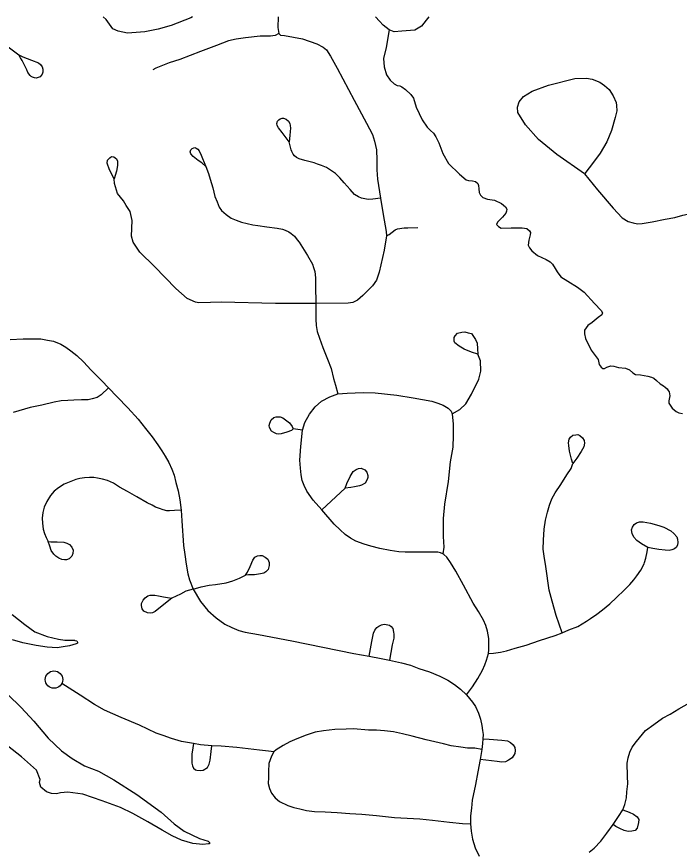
# Model space of a CAD drawing. Extents: x 653372 to 905732, y 627442 to 787275.
# Drawn here: x 665666 to 668495, y 783713 to 787275 of the extents above; entities that cross this region are included whole.
import ezdxf

# ---------------------------------------------------------------- set-up
doc = ezdxf.new("R2010")
doc.units = 0
for name, color, linetype in [('33', 7, 'Continuous'), ('34', 7, 'Continuous'), ('35', 7, 'Continuous')]:
    doc.layers.add(name, color=color, linetype=linetype)

msp = doc.modelspace()

# ---------------------------------------------------------------- linework, layer by layer
at = {"layer": '33'}
for points in [[(665560.7, 787209.4), (665591.6, 787180.9), (665611.1, 787162.7), (665629.8, 787146.3), (665652.7, 787128.9), (665675.1, 787111.9)], [(665675.1, 787111.9), (665692.4, 787103.9), (665729.2, 787089.8), (665759.7, 787078), (665767.5, 787071.1), (665774.2, 787060.9), (665776.9, 787051.2), (665777.8, 787038.6), (665775.4, 787029.1), (665765.5, 787018.5), (665758.2, 787014.6), (665749, 787012.8), (665741.5, 787013.8), (665734.1, 787016.6), (665728.3, 787020.1), (665723.4, 787023.6), (665713.8, 787036), (665708.7, 787047.4), (665698.9, 787068.2), (665689.4, 787087.3), (665682.7, 787099.2), (665675.1, 787111.9)], [(666938.2, 786186.8), (666941.4, 786160.8), (666941.2, 786125.8), (666942.8, 786050.2), (666942.7, 785984), (666945, 785956.5), (666948.7, 785932), (666958.9, 785902.7), (666972.3, 785862.9), (666992.5, 785812.7), (667008.1, 785773.7), (667018.8, 785730.9), (667027.3, 785702.8), (667037.7, 785665.3)], [(665638.5, 785896.5), (665693.9, 785899.9), (665737.7, 785900.7), (665768.3, 785899.8), (665797.4, 785894.6), (665822.8, 785889.4), (665853.8, 785876.8), (665876, 785864.4), (665897.5, 785848.5), (665922.4, 785829.5), (665950.8, 785801.6), (665983.6, 785766), (666029.7, 785720.1), (666057.3, 785690.8), (666095.5, 785653.1), (666140.8, 785605), (666183.9, 785557.7), (666216.3, 785517.3), (666244.4, 785482.1), (666268.2, 785447.1), (666285.7, 785421.8), (666300.4, 785399.4), (666315.6, 785372.3), (666328.6, 785344.1), (666338, 785317.6), (666345.2, 785287.4), (666355.8, 785251.3), (666361.9, 785213.2), (666368.6, 785169.1), (666371.6, 785123), (666378.4, 785017.6), (666383.8, 784979.4), (666389.9, 784938.3), (666396.6, 784896.5), (666403.9, 784871.5), (666419.5, 784831.6), (666450, 784778.8), (666481.7, 784740.6), (666517.3, 784708.9), (666555.2, 784682.9), (666584.7, 784668.2), (666614.2, 784654.9), (666641.8, 784648.9), (666698.4, 784638.5), (666839.9, 784611.6), (667105.8, 784557.7), (667170.6, 784545.4), (667221.9, 784535.2), (667257.3, 784528.4), (667308.2, 784517.3), (667347.3, 784507.3), (667383.4, 784493.8), (667428.5, 784478.9), (667472.5, 784460), (667507, 784442.9), (667534.9, 784424.6), (667561.4, 784405.2), (667586.2, 784381.4)], [(666057.3, 785690.8), (666027.1, 785661), (666008.9, 785649.7), (665987.6, 785643.3), (665970.7, 785639.4), (665943.1, 785639.7), (665909.6, 785638.6), (665884.6, 785636.6), (665855.9, 785634.8), (665825.4, 785629.2), (665773.1, 785617.2), (665723, 785606.3), (665651.3, 785585.7)], [(667037.7, 785665.3), (667076.6, 785668.3), (667144.5, 785671.4), (667197, 785669.1), (667288.7, 785659), (667358.5, 785648.9), (667437.7, 785634.1), (667464.4, 785626), (667486.1, 785617.3), (667508.3, 785604.6), (667521, 785590.7), (667525.1, 785579.6), (667526.8, 785564.3), (667529.7, 785537.2), (667529.7, 785488.2), (667527.4, 785437.2), (667516, 785374.7), (667508, 785291.2), (667492, 785194.6), (667486.9, 785133.6), (667486, 785056.9), (667489.1, 785011.6), (667484.6, 784982.8)], [(667586.2, 784381.4), (667611.7, 784414.8), (667634.6, 784450.6), (667655, 784485.8), (667665.2, 784509.2), (667672, 784528.4), (667679.6, 784557.5), (667681.4, 784573), (667681.9, 784589.8), (667681, 784620.6), (667676.1, 784652.5), (667668.4, 784676.5), (667659.3, 784699), (667638.1, 784736.2), (667614.4, 784771.9), (667573.2, 784848.1), (667541.1, 784907.9), (667517.4, 784946), (667502, 784968), (667489.9, 784979), (667484.6, 784982.8), (667474.8, 784986.4), (667463.6, 784989.2), (667454.1, 784989.5), (667434.4, 784989.8), (667374.5, 784989.4), (667324.2, 784990.1), (667297.6, 784991.7), (667260.7, 784996.8), (667216.4, 785005.1), (667178.4, 785015.3), (667149.9, 785023.9), (667114.5, 785037), (667091.1, 785049), (667068.6, 785065.4), (667046.6, 785085), (667021.4, 785108.4), (666968.1, 785170.2), (666931.7, 785211.3), (666905.1, 785249.4), (666892.8, 785274.2), (666885, 785295.2), (666880.3, 785319.8), (666877.1, 785348.7), (666875.2, 785382.3), (666878.4, 785439.9), (666886.3, 785510.5), (666896.1, 785543.1), (666916.1, 785579), (666939.7, 785609.7), (666967.4, 785634.4), (667002.3, 785652.3), (667037.7, 785665.3)], [(666846.4, 785515.3), (666838.9, 785509), (666819.7, 785501.5), (666795.4, 785494.9), (666782.4, 785492.9), (666774.9, 785494.1), (666763.4, 785500.3), (666754.2, 785506.3), (666745.6, 785521.3), (666744.5, 785530.4), (666746.6, 785540.3), (666752.6, 785554.6), (666763.1, 785563.8), (666774.2, 785567.1), (666790.3, 785567.6), (666801.8, 785563.4), (666814, 785555), (666830.2, 785541.1), (666841.5, 785525.8), (666846.4, 785515.3)], [(666886.3, 785510.5), (666846.4, 785515.3)], [(668040.1, 785368.4), (668034.2, 785386.4), (668026.4, 785420.8), (668023.1, 785445.2), (668021.5, 785455.7), (668024.9, 785471.9), (668030.6, 785479.7), (668040.8, 785488.3), (668052.8, 785491), (668061.2, 785491.3), (668070.5, 785486.9), (668081.6, 785477.6), (668088.7, 785465.5), (668090.8, 785454.6), (668086.9, 785438.8), (668076.4, 785419.3), (668057.2, 785390.6), (668040.1, 785368.4)], [(667994.5, 784645.7), (667968.6, 784718.8), (667951.6, 784780.8), (667939.7, 784827.2), (667924.3, 784927.8), (667917.3, 784973.1), (667914.2, 785002), (667915.4, 785041.3), (667917.8, 785087.8), (667923.9, 785126.3), (667932.8, 785159.7), (667940.7, 785190.7), (667950.9, 785217.2), (667964.5, 785243), (667989.4, 785278.2), (668014.9, 785319.5), (668032.6, 785346.8), (668040.1, 785368.4)], [(667068.8, 785262.9), (667075.2, 785282.4), (667089.2, 785312.6), (667103, 785334.1), (667115, 785342.5), (667125.3, 785346.6), (667137, 785347.7), (667152.9, 785341.4), (667160.6, 785331), (667164.5, 785316.2), (667164.6, 785308.8), (667162.8, 785299.3), (667153.3, 785283.7), (667138.4, 785275.7), (667128.8, 785273.1), (667108.4, 785269), (667092.2, 785265.8), (667068.8, 785262.9)], [(666368.6, 785169.1), (666339.3, 785166.9), (666317.8, 785166), (666306.9, 785166.7), (666291, 785170.3), (666275.2, 785175.5), (666258.2, 785182.2), (666244.8, 785189.7), (666223.6, 785200), (666179.5, 785225.2), (666139.2, 785249), (666104.7, 785267.6), (666078.8, 785284.4), (666053.4, 785295.3), (666032.9, 785301.4), (666011.6, 785306), (665995.2, 785308), (665976.5, 785307.8), (665955, 785307.3), (665935, 785304.4), (665918.5, 785299.8), (665896.4, 785291.5), (665868.3, 785279.4), (665844.2, 785264.5), (665826.6, 785250.2), (665810, 785231.2), (665794.8, 785205.5), (665783.5, 785181.2), (665777.8, 785159.2), (665774.7, 785135.4), (665775.6, 785113.2), (665779.5, 785087.3), (665784.1, 785069.2), (665791.3, 785051.9), (665801, 785035.5)], [(666968.1, 785170.2), (667068.8, 785262.9)], [(668359.9, 785009.6), (668334.1, 785024.7), (668314.2, 785039.2), (668300.8, 785054), (668293.8, 785069.5), (668291.3, 785085), (668294.6, 785095.8), (668302.4, 785107), (668312.5, 785115.1), (668324.5, 785119.2), (668340.4, 785119.2), (668371.9, 785113.3), (668407.3, 785102.8), (668428.9, 785096.2), (668458.6, 785080.5), (668471.2, 785069.7), (668483.6, 785054.4), (668487.3, 785045.4), (668488.9, 785031.5), (668487.6, 785021.1), (668482.3, 785011.3), (668473.7, 785004.2), (668462.7, 785000), (668451.2, 784997.4), (668434.4, 784997.9), (668407.2, 785001.2), (668381.5, 785004.9), (668359.9, 785009.6)], [(665801, 785035.5), (665812.3, 785034.1), (665839.2, 785033.7), (665866.8, 785031.7), (665880.4, 785028.2), (665891.5, 785022), (665901.3, 785010.4), (665906.4, 784998.1), (665905.2, 784984.5), (665901.4, 784972.5), (665889.3, 784961.2), (665878.2, 784956.9), (665870.4, 784956.2), (665858.4, 784958.6), (665846.1, 784964), (665833.4, 784972.2), (665824.3, 784980.7), (665812.7, 784997.4), (665807.1, 785015.9), (665801, 785035.5)], [(667679.6, 784557.5), (667701.5, 784558.9), (667730.8, 784562.9), (667757.3, 784568.1), (667794.3, 784579.9), (667840.8, 784593.3), (667898.3, 784612.9), (667964.4, 784634.7), (667994.5, 784645.7), (668022.6, 784658.3), (668061.2, 784673), (668099, 784694.6), (668116, 784707), (668143.3, 784725.5), (668167.1, 784743.7), (668198.6, 784769.5), (668226.7, 784795.8), (668259.3, 784827.1), (668283.9, 784852.3), (668300.8, 784872.1), (668313.2, 784889.1), (668330.3, 784912.9), (668344.5, 784939.7), (668346.6, 784945.5), (668352.6, 784963.7), (668357.9, 784990.4), (668359.9, 785009.6)], [(666642.3, 784890.9), (666652, 784904.5), (666662.8, 784928.2), (666674.4, 784955.7), (666683.3, 784967.9), (666693.6, 784973.7), (666703.7, 784975.6), (666713.7, 784974.7), (666726.7, 784968.9), (666738.5, 784959.8), (666743.8, 784945.9), (666744.2, 784932.7), (666739.8, 784915.8), (666729.5, 784906.1), (666720.8, 784900.1), (666706.7, 784896.7), (666681.9, 784893.5), (666655.5, 784892.6), (666642.3, 784890.9)], [(666419.5, 784831.6), (666453.4, 784841.5), (666487.7, 784849), (666514.1, 784851.3), (666560.1, 784859.2), (666588.2, 784867.7), (666617.2, 784878.4), (666642.3, 784890.9)], [(666419.5, 784831.6), (666387.6, 784822.6), (666364.8, 784810.9), (666328.7, 784793.4)], [(666328.7, 784793.4), (666293.8, 784765.7), (666256.5, 784735.9), (666246.2, 784730.8), (666238.5, 784729.6), (666223.8, 784730.7), (666209.3, 784737.9), (666201.3, 784747.5), (666198.7, 784761.5), (666199.4, 784770.9), (666205.3, 784784.7), (666214.1, 784795.2), (666226, 784803.4), (666236.1, 784806.2), (666255.5, 784806.4), (666271.7, 784803.6), (666293.2, 784799.1), (666309.4, 784796.3), (666328.7, 784793.4)], [(667170.6, 784545.4), (667181.9, 784609), (667189.4, 784644.5), (667195.2, 784656.7), (667203.5, 784667.8), (667212.6, 784674), (667223.2, 784679.6), (667234.1, 784681.8), (667243.4, 784681.3), (667257.2, 784677.9), (667264.6, 784672.9), (667271.8, 784664.3), (667274.7, 784647.9), (667276, 784640.4), (667275.5, 784622.6), (667268.7, 784594), (667257.3, 784528.4)], [(666763.8, 784137.1), (666741.4, 784140.3), (666702.1, 784144.6), (666605.4, 784156.2), (666538.8, 784162), (666498.5, 784163.5), (666450, 784167.8), (666420.4, 784172.8), (666369.2, 784182), (666327.5, 784194.7), (666290.9, 784207), (666261.8, 784217.3), (666190.6, 784252), (666112.6, 784283.8), (666040.3, 784315.4), (665997.8, 784339.2), (665936.4, 784379), (665858.5, 784429.6)], [(667586.2, 784381.4), (667612.2, 784349.9), (667625.1, 784330.4), (667637, 784302.5), (667645.4, 784276.8), (667651.6, 784249.7), (667655.2, 784229.1), (667656.8, 784211.4), (667656.3, 784193.7), (667655, 784173.3), (667652.1, 784147.2), (667644.3, 784105.5), (667634.4, 784052.3), (667624.3, 783998.8), (667610.9, 783930.7), (667607.8, 783897.5), (667604, 783864.4), (667603.7, 783830.1), (667606.3, 783799.7), (667611.6, 783764.9), (667623.2, 783727.7), (667640.6, 783692.6)], [(668109.4, 783709.4), (668131.9, 783727.1), (668160.3, 783756.7), (668186, 783789.8), (668211.9, 783826.8), (668235.6, 783861.9), (668253.4, 783890.6), (668261.8, 783913), (668269.1, 783941.7), (668271.2, 783967.1), (668274.4, 784000.3), (668273.3, 784034.2), (668272.8, 784089.4), (668276.3, 784111.9), (668283.4, 784136.4), (668293.2, 784157.3), (668311.6, 784182.2), (668350.3, 784229.1), (668385.7, 784254.2), (668423.3, 784280.6), (668456.3, 784298.7), (668493, 784321), (668538.3, 784346.8)], [(667652.1, 784147.2), (667621.5, 784152.5), (667590.3, 784153.5), (667561.6, 784156.8), (667520.4, 784163.7), (667488.7, 784171.6), (667414.8, 784189.4), (667353.8, 784203.8), (667313.4, 784213.8), (667274.9, 784222.5), (667236.8, 784227.4), (667202.4, 784229.6), (667168, 784230.7), (667103.3, 784235.1), (667072, 784234.5), (667024.3, 784232.8), (666975.3, 784227.1), (666940.1, 784221.2), (666901.5, 784209.2), (666861.6, 784193.5), (666832.4, 784180.6), (666803.1, 784164), (666774.1, 784146.2), (666763.8, 784137.1), (666753.1, 784118.5), (666742.8, 784087.5), (666741.1, 784054.3), (666740.3, 784028), (666739.6, 784001.8), (666744.6, 783980.9), (666754, 783961), (666769, 783941.2), (666788.6, 783925.6), (666823.2, 783908.9), (666848.6, 783900.6), (666874.7, 783894.2), (666903.3, 783887.7), (666937, 783882.9), (666982.6, 783880.9), (667034.5, 783878.7), (667087.6, 783874.6), (667140.1, 783871.2), (667202.1, 783865.5), (667278.3, 783857.6), (667386.4, 783851.2), (667441.4, 783846.5), (667513.7, 783836.8), (667569.3, 783832), (667603.7, 783830.1)], [(667656.3, 784193.7), (667683.2, 784192), (667736.9, 784187.9), (667761.3, 784184.7), (667774.8, 784177.4), (667785.8, 784167.7), (667793, 784156.2), (667794.4, 784143), (667792.2, 784129.9), (667781, 784112), (667765.7, 784101.9), (667752.9, 784094.7), (667736.6, 784094), (667716.6, 784095.8), (667644.3, 784105.5)], [(666420.4, 784172.8), (666418.4, 784154.2), (666413.9, 784128.2), (666413.9, 784105), (666413.8, 784089.2), (666416.1, 784077.5), (666421, 784068.3), (666429.4, 784061.1), (666434.6, 784058.7), (666450.6, 784058.4), (666462.6, 784059.5), (666480.8, 784071.1), (666488.3, 784084.3), (666491.5, 784102), (666495.6, 784139.4), (666498.5, 784163.5)], [(668253.4, 783890.6), (668280.8, 783880.6), (668299.3, 783871.3), (668314.5, 783860.1), (668321.5, 783848.4), (668321.1, 783835.7)]]:
    msp.add_lwpolyline(points, dxfattribs=at)
msp.add_circle((665825.1, 784445.9), 37.2, dxfattribs=at)
at = {"layer": '34'}
for points in [[(666782.3, 787274.7), (666780.6, 787229), (666785.7, 787202.5), (666792.4, 787196.4), (666808.9, 787193.9), (666885.8, 787179.9), (666946.8, 787158.5), (666973.7, 787144), (666988, 787132.8), (667005.8, 787106.8), (667034.6, 787055.1), (667106.8, 786917.9), (667159.6, 786820), (667185.6, 786772.3), (667193.5, 786743.7), (667202.2, 786706.2), (667202.8, 786663.1), (667202.8, 786621.4), (667206.9, 786580.9), (667218.6, 786500.8), (667231.1, 786430.5), (667243.1, 786357.9), (667244.4, 786340.1), (667235.3, 786278.2), (667212.9, 786185), (667202.1, 786151), (667185.7, 786126.1), (667144.4, 786084.3), (667120.3, 786065.4), (667101.4, 786055.2), (667081.8, 786052.9), (666942.8, 786050.2)], [(666785.7, 787202.5), (666769.4, 787194.7), (666748.9, 787191.2), (666706.1, 787191.5), (666642.7, 787185.2), (666602.7, 787179.3), (666570.9, 787172.1), (666518.3, 787152.2), (666451.3, 787126.7), (666362.6, 787092.7), (666316.3, 787077.7), (666260.5, 787054.9), (666247.1, 787048.2)], [(668089.9, 786604.3), (667972.2, 786686.8), (667894, 786750.7), (667837.9, 786812.9), (667805.7, 786865.6), (667803.7, 786888.8), (667810.6, 786911.7), (667829.1, 786933.5), (667867.2, 786957.3), (667936.5, 786981.9), (668048.7, 787011.5), (668098.1, 787012.2), (668122.6, 787008.8), (668156, 786995.8), (668175.6, 786981.7), (668195.1, 786963.4), (668213, 786937.1), (668225.6, 786909.1), (668227.2, 786895.2), (668227.7, 786873), (668220.9, 786844.2), (668205, 786788.5), (668185.8, 786740.1), (668156.7, 786692), (668127.9, 786653.7), (668090.9, 786604.9)], [(666829.3, 786741.4), (666816.9, 786758.1), (666799.9, 786781.2), (666783.7, 786799.9), (666778.2, 786809.8), (666776.7, 786818.3), (666778.8, 786828.4), (666784.7, 786834.9), (666791, 786838.7), (666799.1, 786841.1), (666805.7, 786841.3), (666815.8, 786837.5), (666826.6, 786828.3), (666831.6, 786819.3), (666833.6, 786810.4), (666835, 786799.7), (666834.1, 786784.6), (666832.3, 786768.3), (666829.3, 786741.4)], [(667218.6, 786500.8), (667187, 786495.6), (667165.8, 786494.9), (667138.4, 786499.7), (667124.9, 786506.3), (667108.8, 786515.6), (667089.1, 786536.6), (667064.7, 786565.3), (667045.4, 786587.1), (667026.9, 786605.8), (667006.1, 786620.2), (666988.3, 786630.5), (666967.3, 786639.9), (666950.6, 786645.3), (666936.2, 786650.6), (666895.9, 786660.7), (666871.8, 786667.6), (666860.5, 786673.7), (666851.4, 786681.5), (666845.8, 786688.3), (666840, 786700), (666837.1, 786707.2), (666829.3, 786741.4)], [(666472.9, 786635), (666455.9, 786650.9), (666440.7, 786661.6), (666419.5, 786678.1), (666408.8, 786689.5), (666406.8, 786697.6), (666409.3, 786706.8), (666415.2, 786712.8), (666421.5, 786715.7), (666426, 786716.1), (666432.6, 786714.1), (666438.6, 786709.5), (666444.6, 786701.8), (666453.8, 786684.2), (666459.6, 786669.9), (666472.9, 786635)], [(666082.5, 786582.9), (666061.5, 786620.7), (666051.8, 786650.3), (666053, 786661.8), (666063.1, 786672.1), (666070.3, 786678.1), (666080.9, 786676.9), (666092.2, 786668.6), (666096.3, 786658.7), (666095.7, 786639.2), (666092.4, 786615.4), (666082.5, 786582.9)], [(666472.9, 786635), (666485.3, 786606.2), (666492.6, 786581.2), (666503.9, 786544.6), (666511.6, 786508), (666521.5, 786484.7), (666529.7, 786462.3), (666539.9, 786447.8), (666560.7, 786430.3), (666582.3, 786415.5), (666603.3, 786406), (666625.2, 786397.4), (666673.6, 786387.1), (666696.1, 786383.1), (666733.6, 786378.4), (666778.6, 786372.2), (666800.6, 786368.4), (666812.4, 786363.2), (666827.2, 786356.1), (666837.2, 786349.2), (666851.5, 786337.7), (666863, 786323.1), (666871.5, 786312.2), (666907.9, 786255.8), (666928.9, 786218.4), (666933.8, 786204.1), (666938.2, 786186.8)], [(668089.9, 786604.3), (668145, 786535.8), (668211.8, 786457.6), (668250.9, 786416.1), (668277, 786400.9), (668297.6, 786395), (668316.5, 786390.4), (668336.7, 786392.1), (668378.5, 786399), (668434.2, 786410.6), (668475.5, 786418.5), (668509.8, 786427.3), (668575.4, 786442.1), (668617.8, 786452.3)], [(666429.3, 786056.5), (666393.1, 786071.9), (666345.7, 786115), (666254.6, 786208.1), (666191.8, 786270.2), (666163, 786311.9), (666156.7, 786338.6), (666158.7, 786405), (666151, 786443.3), (666134, 786469.5), (666121.3, 786488.5), (666096.6, 786520.5), (666082.8, 786562.5), (666082.5, 786582.9)], [(667244.4, 786340.1), (667255.7, 786345.7), (667281.6, 786364.7), (667291.6, 786370), (667319.8, 786373.8), (667335.8, 786374.3), (667378, 786375.8)], [(666942.8, 786050.2), (666771.1, 786050.8), (666539.3, 786056.9), (666493.2, 786055.6), (666443.5, 786053.6), (666429.3, 786056.5)], [(667635.4, 785834.4), (667608.3, 785842.5), (667575.8, 785856.3), (667554.4, 785869), (667537.2, 785882.4), (667534.2, 785890.5), (667533.8, 785905), (667537.3, 785913), (667548.1, 785924.7), (667565.9, 785929), (667579.6, 785929.4), (667593.9, 785925.7), (667607.5, 785922.1), (667616, 785910.6), (667624.4, 785897.5), (667631.2, 785881.2), (667633.7, 785857), (667635.4, 785834.4)], [(667525.1, 785579.6), (667558.4, 785597.9), (667584, 785622.1), (667607.7, 785663.2), (667639.4, 785727.4), (667646.9, 785761.7), (667646.6, 785806), (667635.4, 785834.4)], [(668321.1, 783835.7), (668315.3, 783811.5), (668306, 783802.5), (668292.4, 783798.8), (668276.3, 783798), (668258.9, 783802.5), (668241, 783809.8), (668224.4, 783818.4), (668211.9, 783826.8)]]:
    msp.add_lwpolyline(points, dxfattribs=at)
at = {"layer": '35'}
for points in [[(666416.7, 787274.7), (666408.9, 787270.1), (666325.3, 787237.6), (666269.5, 787220.9), (666213.2, 787209.9), (666139.2, 787204.4), (666099.7, 787213.3), (666075.7, 787222.8), (666047.7, 787262.5), (666034.6, 787274.7)], [(667426.1, 787274.7), (667414.8, 787259.3), (667393.7, 787233.7), (667365.4, 787217.1), (667310.9, 787212.9), (667277.8, 787210), (667256.7, 787218.4), (667231, 787238.6), (667215, 787255.6), (667197.7, 787274.7)], [(667256.7, 787218.4), (667243.9, 787143.1), (667232.6, 787095.7), (667234.8, 787060.2), (667244.5, 787026.2), (667261.1, 787003.5), (667277.9, 786988.2), (667290, 786981.2), (667301.5, 786980.1), (667310.4, 786974.9), (667325.7, 786964.5), (667348.1, 786943.3), (667360, 786926.5), (667372, 786888.3), (667397.5, 786834), (667418.8, 786803), (667433.2, 786789.4), (667445.2, 786778.3), (667455.3, 786761.5), (667467.8, 786736.5), (667485, 786690.6), (667510.1, 786647.8), (667556.4, 786602.8), (667584.5, 786579), (667594.3, 786576.2), (667611.5, 786574.9), (667625.4, 786572), (667634.2, 786562.7), (667637.2, 786554.3), (667638.5, 786540.3), (667640.4, 786524.6), (667645.9, 786513.8), (667655.4, 786503.6), (667676.6, 786495.6), (667706.1, 786492.2), (667736.1, 786478.1), (667752.9, 786463.7), (667758.4, 786452.8), (667757.3, 786445.4), (667753.7, 786435.7), (667740.1, 786418.8), (667718, 786397.2), (667714.5, 786387.5), (667722.5, 786379.8), (667733.8, 786372.9), (667776.6, 786374.1), (667824.3, 786374.3), (667843.9, 786370.4), (667855.9, 786360.2), (667859, 786353.5), (667858.7, 786343.6), (667853.1, 786321.6), (667849.2, 786300.3), (667854.6, 786287.8), (667864.9, 786275.2), (667889.8, 786255.5), (667927.1, 786238.7), (667944.1, 786229.2), (667953.7, 786219), (667965.4, 786199.8), (667973.2, 786185.5), (667989.1, 786165.3), (668018.9, 786145.5), (668060.1, 786120.4), (668088.6, 786098.6), (668132.4, 786051.3), (668161.9, 786020.7), (668166.5, 786010.7), (668164.6, 786002.6), (668147.8, 785990.7), (668123.4, 785970.1), (668104.9, 785956.6), (668089.5, 785936.5), (668090.7, 785921.7), (668095, 785901), (668118.2, 785851.8), (668148.2, 785811.4), (668153.3, 785790.6), (668161.2, 785778.9), (668168.4, 785772.9), (668175.8, 785772.7), (668185.9, 785779), (668202.5, 785785), (668214.8, 785783.9), (668235.2, 785777.5), (668264.7, 785774.9), (668282.6, 785767.8), (668296.2, 785755.1), (668307.5, 785748.2), (668329.1, 785745.9)], [(668329.1, 785745.9), (668361, 785740.9), (668376.3, 785737), (668386.5, 785731.6), (668397.6, 785721.5), (668413.8, 785707.3), (668427.3, 785698.9), (668435.1, 785694.1), (668442.9, 785687), (668447.9, 785679.9), (668451.1, 785673.5), (668452.6, 785665.5), (668454, 785656.9), (668450, 785635.8), (668450.8, 785626.1), (668455.7, 785616.7), (668464.5, 785604.5), (668481.8, 785589.6), (668493, 785584.7), (668507.8, 785582)], [(665646.8, 784723), (665701.4, 784681.5), (665743.5, 784649.9), (665795.5, 784629.2), (665844.6, 784618.2), (665871.4, 784614.2), (665912.9, 784614.5), (665914.4, 784612.9), (665922.3, 784611), (665925.4, 784606.2), (665925.2, 784601.4), (665920.3, 784598.3), (665891.4, 784589.6), (665864.2, 784585.7), (665838.5, 784581.6), (665795.5, 784584.5), (665749.5, 784590.7), (665692.4, 784602), (665648.2, 784616.1)], [(665628.4, 784382.2), (665685.7, 784326.2), (665739.8, 784268.8), (665799.8, 784195.2), (665857.2, 784142.4), (665902.5, 784109.2), (665955.7, 784077.3), (666015.3, 784055.5), (666081.2, 784018.5), (666178.2, 783954.9), (666282.7, 783880), (666338.7, 783830.5), (666380.8, 783798.9), (666446.8, 783768.2), (666483.1, 783756), (666489.4, 783751), (666489.2, 783744.6), (666484.4, 783744.8), (666460.4, 783742.3), (666417.5, 783746.8), (666370.1, 783761), (666329.2, 783779.7), (666286.8, 783803.3), (666225.7, 783838.7), (666161.4, 783875.1), (666109.5, 783899.6), (666030.2, 783929), (665948.9, 783957.6), (665884.3, 783965.5), (665853.1, 783963.1), (665835.4, 783958.9), (665814.7, 783959.5), (665792.6, 783966.5), (665769.3, 783986.4), (665763.5, 784007.3), (665765.5, 784020), (665750.7, 784058.7), (665685.8, 784115.6), (665626.3, 784162.9)]]:
    msp.add_lwpolyline(points, dxfattribs=at)

doc.saveas('drawing.dxf')
